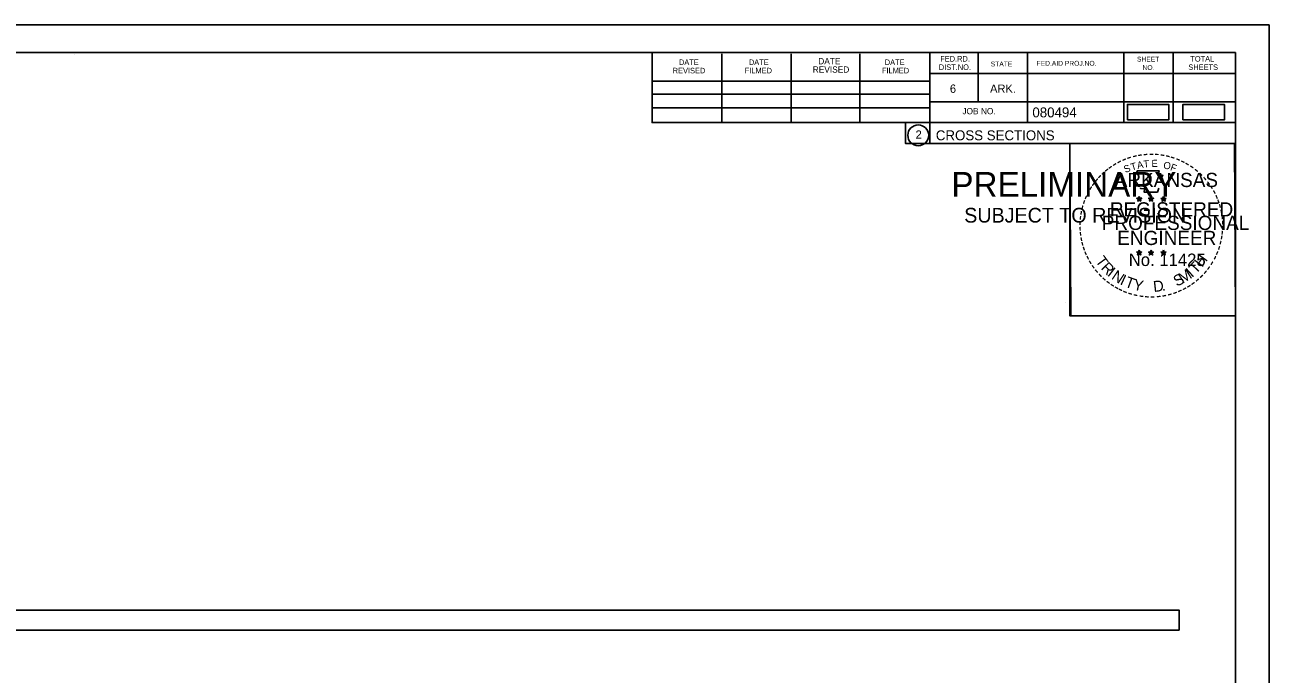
# Model space of a CAD drawing. Extents: x 1376273 to 1384221, y 378927 to 384592.
# Drawn here: x 1378212 to 1378387.4, y 382367.1 to 382458.6 of the extents above; entities that cross this region are included whole.
import ezdxf

# ---------------------------------------------------------------- set-up
doc = ezdxf.new("R2010")
doc.units = 0
for name, color, linetype in [('R_Axis Annot', 7, 'Continuous'), ('R_Border', 7, 'Continuous'), ('R_Border PE', 7, 'Continuous'), ('R_Border Prem', 7, 'Continuous'), ('R_Drive', 7, 'Continuous'), ('R_No Plot', 7, 'Continuous')]:
    doc.layers.add(name, color=color, linetype=linetype)

msp = doc.modelspace()

# ---------------------------------------------------------------- linework, layer by layer
at = {"layer": 'R_Axis Annot'}
msp.add_lwpolyline([(1378072.9, 382373.25), (1378374.7, 382373.25), (1378374.7, 382376.07), (1378072.9, 382376.07)], close=True, dxfattribs=at)
at = {"layer": 'R_Border'}
for p, q in [((1378066.46, 382454.66), (1378382.64, 382454.66)), ((1378218.98, 382454.4), (1378218.98, 382454.4)), ((1378218.98, 382454.4), (1378218.98, 382454.4)), ((1378300.38, 382444.78), (1378300.38, 382454.66)), ((1378310.24, 382444.78), (1378310.24, 382454.46)), ((1378320, 382444.78), (1378320, 382454.46)), ((1378329.68, 382444.78), (1378329.68, 382454.46)), ((1378339.54, 382454.66), (1378339.54, 382441.86)), ((1378346.38, 382454.66), (1378346.38, 382447.72)), ((1378353.32, 382454.66), (1378353.32, 382444.78)), ((1378366.9, 382454.66), (1378366.9, 382444.78)), ((1378373.84, 382454.66), (1378373.84, 382444.78)), ((1378382.64, 382249.2), (1378382.64, 382454.66)), ((1378382.64, 382451.72), (1378339.54, 382451.72)), ((1378382.64, 382451.74), (1378382.64, 382451.74)), ((1378300.38, 382450.64), (1378339.54, 382450.64)), ((1378300.38, 382448.78), (1378339.54, 382448.78)), ((1378300.38, 382444.78), (1378300.38, 382446.84)), ((1378300.38, 382446.84), (1378339.54, 382446.84)), ((1378382.64, 382447.72), (1378339.54, 382447.72)), ((1378342.5, 382447.72), (1378382.64, 382447.72)), ((1378382.64, 382444.78), (1378300.38, 382444.78)), ((1378339.54, 382441.86), (1378382.64, 382441.86))]:
    msp.add_line(p, q, dxfattribs=at)
msp.add_circle((1378337.92, 382442.99), 1.47, dxfattribs=at)
at = {"layer": 'R_Border PE'}
for p, q in [((1378368.72, 382434.11), (1378369.07, 382434)), ((1378368.72, 382434.11), (1378368.98, 382434.07)), ((1378368.72, 382434.11), (1378368.96, 382433.99)), ((1378369.07, 382434.37), (1378369.03, 382434.12)), ((1378369.07, 382434), (1378369.07, 382434.37)), ((1378369.07, 382434.37), (1378369.12, 382434.12)), ((1378369.42, 382434.11), (1378369.07, 382434)), ((1378369.42, 382434.11), (1378369.13, 382434.06)), ((1378369.42, 382434.11), (1378369.21, 382434.01)), ((1378370.39, 382434.11), (1378370.74, 382434)), ((1378370.39, 382434.11), (1378370.65, 382434.07)), ((1378370.39, 382434.11), (1378370.63, 382433.99)), ((1378370.74, 382434.37), (1378370.7, 382434.12)), ((1378370.74, 382434), (1378370.74, 382434.37)), ((1378370.74, 382434.37), (1378370.79, 382434.12)), ((1378371.09, 382434.11), (1378370.74, 382434)), ((1378371.09, 382434.11), (1378370.8, 382434.06)), ((1378371.09, 382434.11), (1378370.88, 382434.01)), ((1378372.51, 382434.36), (1378372.46, 382434.1)), ((1378372.51, 382433.99), (1378372.51, 382434.36)), ((1378372.51, 382434.36), (1378372.55, 382434.11)), ((1378368.86, 382433.71), (1378369.07, 382434)), ((1378368.86, 382433.71), (1378368.98, 382433.95)), ((1378368.86, 382433.71), (1378369.07, 382433.92)), ((1378369.28, 382433.71), (1378369.07, 382434)), ((1378369.28, 382433.71), (1378369.07, 382433.92)), ((1378369.28, 382433.71), (1378369.15, 382434)), ((1378370.53, 382433.71), (1378370.74, 382434)), ((1378370.53, 382433.71), (1378370.65, 382433.95)), ((1378370.53, 382433.71), (1378370.74, 382433.92)), ((1378370.95, 382433.71), (1378370.74, 382434)), ((1378370.95, 382433.71), (1378370.74, 382433.92)), ((1378370.95, 382433.71), (1378370.82, 382434)), ((1378372.16, 382434.1), (1378372.51, 382433.99)), ((1378372.16, 382434.1), (1378372.41, 382434.06)), ((1378372.16, 382434.1), (1378372.39, 382433.98)), ((1378372.29, 382433.69), (1378372.51, 382433.99)), ((1378372.29, 382433.69), (1378372.42, 382433.94)), ((1378372.29, 382433.69), (1378372.5, 382433.91)), ((1378372.72, 382433.69), (1378372.5, 382433.91)), ((1378372.85, 382434.1), (1378372.51, 382433.99)), ((1378372.72, 382433.69), (1378372.51, 382433.99)), ((1378372.85, 382434.1), (1378372.57, 382434.05)), ((1378372.72, 382433.69), (1378372.58, 382433.98)), ((1378372.85, 382434.1), (1378372.65, 382434)), ((1378368.72, 382426.54), (1378369.07, 382426.43)), ((1378368.72, 382426.54), (1378368.97, 382426.5)), ((1378368.72, 382426.54), (1378368.96, 382426.42)), ((1378368.85, 382426.13), (1378369.07, 382426.43)), ((1378368.85, 382426.13), (1378368.98, 382426.38)), ((1378368.85, 382426.13), (1378369.07, 382426.35)), ((1378369.07, 382426.79), (1378369.03, 382426.54)), ((1378369.07, 382426.43), (1378369.07, 382426.79)), ((1378369.07, 382426.79), (1378369.12, 382426.54)), ((1378369.41, 382426.54), (1378369.07, 382426.43)), ((1378369.28, 382426.13), (1378369.07, 382426.43)), ((1378369.28, 382426.13), (1378369.07, 382426.35)), ((1378369.41, 382426.54), (1378369.13, 382426.49)), ((1378369.28, 382426.13), (1378369.14, 382426.42)), ((1378369.41, 382426.54), (1378369.21, 382426.44)), ((1378370.39, 382426.54), (1378370.74, 382426.43)), ((1378370.39, 382426.54), (1378370.64, 382426.5)), ((1378370.39, 382426.54), (1378370.62, 382426.42)), ((1378370.52, 382426.13), (1378370.74, 382426.43)), ((1378370.52, 382426.13), (1378370.65, 382426.38)), ((1378370.52, 382426.13), (1378370.73, 382426.35)), ((1378370.74, 382426.79), (1378370.7, 382426.54)), ((1378370.95, 382426.13), (1378370.73, 382426.35)), ((1378370.74, 382426.43), (1378370.74, 382426.79)), ((1378370.74, 382426.79), (1378370.79, 382426.54)), ((1378371.08, 382426.54), (1378370.74, 382426.43)), ((1378370.95, 382426.13), (1378370.74, 382426.43)), ((1378371.08, 382426.54), (1378370.8, 382426.49)), ((1378370.95, 382426.13), (1378370.81, 382426.42)), ((1378371.08, 382426.54), (1378370.88, 382426.44)), ((1378372.15, 382426.53), (1378372.5, 382426.42)), ((1378372.15, 382426.53), (1378372.41, 382426.49)), ((1378372.15, 382426.53), (1378372.39, 382426.41)), ((1378372.29, 382426.12), (1378372.5, 382426.42)), ((1378372.29, 382426.12), (1378372.41, 382426.37)), ((1378372.29, 382426.12), (1378372.5, 382426.34)), ((1378372.5, 382426.78), (1378372.46, 382426.53)), ((1378372.5, 382426.42), (1378372.5, 382426.78)), ((1378372.5, 382426.78), (1378372.55, 382426.53)), ((1378372.85, 382426.53), (1378372.5, 382426.42)), ((1378372.72, 382426.12), (1378372.5, 382426.42)), ((1378372.72, 382426.12), (1378372.5, 382426.34)), ((1378372.85, 382426.53), (1378372.56, 382426.48)), ((1378372.72, 382426.12), (1378372.58, 382426.41)), ((1378372.85, 382426.53), (1378372.65, 382426.43))]:
    msp.add_line(p, q, dxfattribs=at)
for points in [[(1378368.76, 382437.99), (1378369.03, 382437.16)], [(1378372.27, 382437.07), (1378372.42, 382437.35), (1378371.73, 382437.33), (1378371.88, 382437.99), (1378368.76, 382437.99)], [(1378369.07, 382434.37), (1378369.28, 382433.71), (1378368.72, 382434.11), (1378369.42, 382434.11), (1378368.86, 382433.71), (1378369.07, 382434.37)], [(1378369.26, 382435.57), (1378369.26, 382435.48), (1378369.82, 382435.46), (1378369.76, 382434.99), (1378371.63, 382434.99), (1378371.84, 382435.53)], [(1378370.74, 382434.37), (1378370.95, 382433.71), (1378370.39, 382434.11), (1378371.09, 382434.11), (1378370.53, 382433.71), (1378370.74, 382434.37)], [(1378372.51, 382434.36), (1378372.72, 382433.69), (1378372.16, 382434.1), (1378372.85, 382434.1), (1378372.29, 382433.69), (1378372.51, 382434.36)], [(1378369.07, 382426.79), (1378369.28, 382426.13), (1378368.72, 382426.54), (1378369.41, 382426.54), (1378368.85, 382426.13), (1378369.07, 382426.79)], [(1378370.74, 382426.79), (1378370.95, 382426.13), (1378370.39, 382426.54), (1378371.08, 382426.54), (1378370.52, 382426.13), (1378370.74, 382426.79)], [(1378372.5, 382426.78), (1378372.72, 382426.12), (1378372.15, 382426.53), (1378372.85, 382426.53), (1378372.29, 382426.12), (1378372.5, 382426.78)]]:
    msp.add_lwpolyline(points, dxfattribs=at)
for centre, radius in [((1378369.07, 382434), 0.172), ((1378369.07, 382434), 0.145), ((1378369.07, 382434), 0.116), ((1378370.74, 382434), 0.172), ((1378370.74, 382434), 0.145), ((1378370.74, 382434), 0.116), ((1378372.5, 382433.99), 0.172), ((1378372.5, 382433.99), 0.145), ((1378369.07, 382434), 0.0991), ((1378369.07, 382434), 0.0747), ((1378369.07, 382434), 0.0495), ((1378369.07, 382434), 0.0296), ((1378370.74, 382434), 0.0991), ((1378370.74, 382434), 0.0747), ((1378370.74, 382434), 0.0495), ((1378370.74, 382434), 0.0296), ((1378372.5, 382433.99), 0.116), ((1378372.5, 382433.99), 0.0991), ((1378372.5, 382433.99), 0.0747), ((1378372.5, 382433.99), 0.0495), ((1378372.5, 382433.99), 0.0296), ((1378369.07, 382426.43), 0.172), ((1378369.07, 382426.43), 0.145), ((1378369.07, 382426.43), 0.116), ((1378369.07, 382426.43), 0.0991), ((1378369.07, 382426.43), 0.0747), ((1378369.07, 382426.43), 0.0495), ((1378369.07, 382426.43), 0.0296), ((1378370.74, 382426.43), 0.172), ((1378370.74, 382426.43), 0.145), ((1378370.74, 382426.43), 0.116), ((1378370.74, 382426.43), 0.0991), ((1378370.74, 382426.43), 0.0747), ((1378370.74, 382426.43), 0.0495), ((1378370.74, 382426.43), 0.0296), ((1378372.5, 382426.42), 0.172), ((1378372.5, 382426.42), 0.145), ((1378372.5, 382426.42), 0.116), ((1378372.5, 382426.42), 0.0991), ((1378372.5, 382426.42), 0.0747), ((1378372.5, 382426.42), 0.0495), ((1378372.5, 382426.42), 0.0296)]:
    msp.add_circle(centre, radius, dxfattribs=at)
at = {"layer": 'R_Drive'}
for points in [[(1378367.4, 382445.17), (1378373.23, 382445.17), (1378373.23, 382447.35), (1378367.4, 382447.35)], [(1378375.24, 382445.16), (1378381.08, 382445.16), (1378381.08, 382447.34), (1378375.24, 382447.34)]]:
    msp.add_lwpolyline(points, close=True, dxfattribs=at)
at = {"layer": 'R_No Plot'}
for p, q in [((1378054.06, 382458.55), (1378387.39, 382458.55)), ((1378358.67, 382419.4), (1378358.67, 382419.4))]:
    msp.add_line(p, q, dxfattribs=at)
for points in [[(1378054.05, 382458.55), (1378387.39, 382458.55), (1378387.39, 382245.22), (1378054.05, 382245.22)], [(1378300.38, 382454.66), (1378300.38, 382444.78), (1378336.11, 382444.78), (1378336.11, 382441.86), (1378359.31, 382441.86), (1378359.31, 382417.53), (1378382.64, 382417.53), (1378382.64, 382249.2), (1378066.46, 382249.2), (1378066.46, 382454.66)], [(1378359.31, 382441.86), (1378382.52, 382441.86), (1378382.64, 382417.53), (1378359.43, 382417.53)]]:
    msp.add_lwpolyline(points, close=True, dxfattribs=at)

# ---------------------------------------------------------------- texts
at = {"layer": 'R_Border'}
for s, height, p in [('DATE', 0.782, (1378304.18, 382452.9)), ('DATE', 0.782, (1378314.04, 382452.9)), ('DATE', 0.879, (1378323.82, 382453)), ('DATE', 0.782, (1378333.2, 382452.9)), ('FED.RD.', 0.782, (1378341.02, 382453.38)), ('FED.AID PROJ.NO.', 0.684, (1378354.6, 382452.8)), ('SHEET', 0.684, (1378368.76, 382453.38)), ('TOTAL', 0.782, (1378376.28, 382453.38)), ('REVISED', 0.782, (1378303.3, 382451.72)), ('FILMED', 0.782, (1378313.46, 382451.72)), ('REVISED', 0.879, (1378323.04, 382451.82)), ('FILMED', 0.782, (1378332.8, 382451.72)), ('DIST.NO.', 0.782, (1378340.82, 382452.2)), ('STATE', 0.684, (1378348.14, 382452.7)), ('NO.', 0.684, (1378369.54, 382452.2)), ('SHEETS', 0.782, (1378376, 382452.2)), ('6', 1.17, (1378342.38, 382448.98)), ('ARK.', 1.172, (1378348.04, 382448.98)), ('JOB NO.', 0.879, (1378344.14, 382445.96)), ('080494', 1.4, (1378354.01, 382445.52)), ('2', 1.17, (1378337.54, 382442.51)), ('CROSS SECTIONS', 1.4, (1378340.4, 382442.29))]:
    msp.add_text(s, height=height, rotation=360, dxfattribs=at).set_placement(p)
at = {"layer": 'R_Border PE'}
for s, height, rotation, p in [('-', 1.6, 28.7918, (1378366.24, 382438.53)), ('-', 1.6, 24.3072, (1378366.88, 382438.85)), ('-', 1.6, 19.1761, (1378367.51, 382439.12)), ('-', 1.6, 13.6301, (1378368.26, 382439.36)), ('-', 1.6, 10.2193, (1378368.94, 382439.52)), ('T', 1, 6.0228, (1378369.71, 382438.42)), ('-', 1.6, 5.8968, (1378369.67, 382439.63)), ('-', 1.6, 0.1862, (1378370.44, 382439.7)), ('E', 1, 0.8323, (1378370.81, 382438.53)), ('-', 1.6, 357.743, (1378371.16, 382439.69)), ('-', 1.6, 352.1617, (1378371.91, 382439.63)), ('-', 1.6, 347.2049, (1378372.63, 382439.52)), ('-', 1.6, 342.3362, (1378373.26, 382439.37)), ('-', 1.6, 337.8551, (1378374, 382439.14)), ('-', 1.6, 334.1211, (1378374.63, 382438.87)), ('-', 1.6, 42.9622, (1378364.16, 382436.97)), ('-', 1.6, 38.9507, (1378364.59, 382437.39)), ('-', 1.6, 36.2317, (1378365.07, 382437.77)), ('-', 1.6, 34.0636, (1378365.65, 382438.16)), ('ARKANSAS', 2, 360, (1378365.62, 382435.7)), ('S', 1, 21.594, (1378367.12, 382437.67)), ('T', 1, 16.4036, (1378368.03, 382438)), ('A', 1, 11.2132, (1378368.86, 382438.25)), ('O', 1, 350.4515, (1378372.42, 382438.32)), ('F', 1, 340.0707, (1378373.37, 382438.09)), ('-', 1.6, 329.6409, (1378375.21, 382438.59)), ('-', 1.6, 325.8627, (1378375.85, 382438.23)), ('-', 1.6, 320.5297, (1378376.46, 382437.8)), ('-', 1.6, 315.5786, (1378377.06, 382437.31)), ('-', 1.6, 54.2325, (1378362.9, 382435.44)), ('-', 1.6, 50.6142, (1378363.31, 382436.01)), ('-', 1.6, 48.423, (1378363.71, 382436.49)), ('-', 1.6, 309.8797, (1378377.63, 382436.76)), ('-', 1.6, 306.6522, (1378378.15, 382436.16)), ('-', 1.4, 303.6753, (1378378.64, 382435.59)), ('-', 1.6, 67.7743, (1378362, 382433.69)), ('-', 1.6, 62.8713, (1378362.26, 382434.3)), ('-', 1.6, 58.0706, (1378362.57, 382434.91)), ('-', 1.6, 299.6684, (1378378.96, 382434.99)), ('-', 1.6, 294.6628, (1378379.28, 382434.37)), ('-', 1.6, 75.461, (1378361.58, 382432.35)), ('-', 1.6, 72.3945, (1378361.78, 382433.06)), ('REGISTERED', 2, 360, (1378364.94, 382431.55)), ('DWB', 0.01, 360, (1378369.06, 382434)), ('DWB', 0.01, 360, (1378370.73, 382434)), ('DWB', 0.01, 360, (1378372.49, 382433.99)), ('-', 1.6, 290.5728, (1378379.54, 382433.8)), ('-', 1.6, 285.1233, (1378379.77, 382433.22)), ('-', 1.6, 280.5493, (1378379.97, 382432.48)), ('-', 1.6, 89.0622, (1378361.35, 382430.24)), ('-', 1.6, 85.1863, (1378361.37, 382430.94)), ('-', 1.6, 81.2013, (1378361.45, 382431.63)), ('PROFESSIONAL', 2, 360, (1378363.79, 382429.65)), ('-', 1.6, 276.5962, (1378380.13, 382431.71)), ('-', 1.6, 274.3301, (1378380.19, 382430.99)), ('-', 1.6, 94.1959, (1378361.38, 382429.52)), ('-', 1.6, 98.9479, (1378361.46, 382428.85)), ('ENGINEER', 2, 360, (1378365.98, 382427.53)), ('-', 1.6, 260.9953, (1378380.14, 382429.03)), ('-', 1.6, 263.5172, (1378380.21, 382429.69)), ('-', 1.6, 269.9407, (1378380.23, 382430.35)), ('-', 1.6, 101.7149, (1378361.59, 382428.12)), ('-', 1.6, 105.4578, (1378361.75, 382427.52)), ('-', 1.6, 109.0874, (1378361.97, 382426.89)), ('-', 1.6, 252.8681, (1378379.85, 382427.64)), ('-', 1.6, 255.7626, (1378380.03, 382428.36)), ('-', 1.6, 114.0643, (1378362.22, 382426.29)), ('-', 1.6, 115.7289, (1378362.53, 382425.68)), ('-', 1.6, 120.4471, (1378362.88, 382425.09)), ('T', 1.54, 306.0406, (1378362.83, 382425.27)), ('No. 11425', 1.757, 360, (1378367.6, 382424.57)), ('DWB', 0.01, 360, (1378369.05, 382426.42)), ('DWB', 0.01, 360, (1378370.72, 382426.42)), ('DWB', 0.01, 360, (1378372.49, 382426.41)), ('H', 1.54, 54.6088, (1378377.95, 382424.3)), ('-', 1.6, 244.6197, (1378379.36, 382426.33)), ('-', 1.6, 247.8887, (1378379.62, 382426.96)), ('-', 1.6, 125.8934, (1378363.29, 382424.53)), ('-', 1.6, 130.7181, (1378363.75, 382423.98)), ('R', 1.54, 314.005, (1378363.59, 382424.22)), ('I', 1.54, 321.9694, (1378364.49, 382423.29)), ('N', 1.54, 326.5002, (1378365.06, 382422.82)), ('M', 1.54, 32.6563, (1378375.21, 382422.04)), ('I', 1.54, 42.1136, (1378376.5, 382422.88)), ('T', 1.54, 46.6444, (1378377.06, 382423.36)), ('-', 1.6, 231.2538, (1378378.14, 382424.36)), ('-', 1.6, 233.8452, (1378378.57, 382424.93)), ('-', 1.6, 239.0712, (1378378.97, 382425.58)), ('-', 1.6, 134.2238, (1378364.27, 382423.43)), ('-', 1.6, 138.9338, (1378364.79, 382422.97)), ('-', 1.6, 144.6463, (1378365.35, 382422.56)), ('-', 1.6, 148.0898, (1378365.91, 382422.19)), ('I', 1.54, 335.3603, (1378366.26, 382422.03)), ('T', 1.54, 339.8912, (1378366.93, 382421.7)), ('Y', 1.54, 347.8556, (1378368.14, 382421.26)), ('D', 1.54, 6.3969, (1378371.13, 382420.9)), ('S', 1.54, 26.9312, (1378374.37, 382421.63)), ('-', 1.6, 212.2491, (1378376.05, 382422.43)), ('-', 1.6, 215.7363, (1378376.59, 382422.82)), ('-', 1.6, 221.0851, (1378377.13, 382423.29)), ('-', 1.6, 225.7653, (1378377.66, 382423.8)), ('-', 1.6, 151.5704, (1378366.49, 382421.87)), ('-', 1.6, 154.6002, (1378367.01, 382421.62)), ('-', 1.6, 158.5612, (1378367.63, 382421.36)), ('-', 1.6, 162.7983, (1378368.32, 382421.15)), ('-', 1.6, 167.5555, (1378369.04, 382420.99)), ('-', 1.6, 173.1155, (1378369.81, 382420.88)), ('-', 1.6, 176.5183, (1378370.56, 382420.82)), ('-', 1.6, 181.5918, (1378371.3, 382420.84)), ('-', 1.6, 185.8167, (1378372.11, 382420.92)), ('-', 1.6, 191.2858, (1378372.84, 382421.05)), ('.', 1.54, 13.7642, (1378372.32, 382421.03)), ('-', 1.6, 195.4743, (1378373.57, 382421.25)), ('-', 1.6, 200.7184, (1378374.25, 382421.49)), ('-', 1.6, 204.2516, (1378374.87, 382421.77)), ('-', 1.6, 207.3568, (1378375.49, 382422.08))]:
    msp.add_text(s, height=height, rotation=rotation, dxfattribs=at).set_placement(p)
at = {"layer": 'R_Border Prem'}
for s, height, p in [('PRELIMINARY', 3.5, (1378342.59, 382434.32)), ('DWB', 0.01, (1378343.33, 382436.17)), ('SUBJECT TO REVISION', 2.0751, (1378344.4, 382430.69))]:
    msp.add_text(s, height=height, rotation=360, dxfattribs=at).set_placement(p)

doc.saveas('drawing.dxf')
